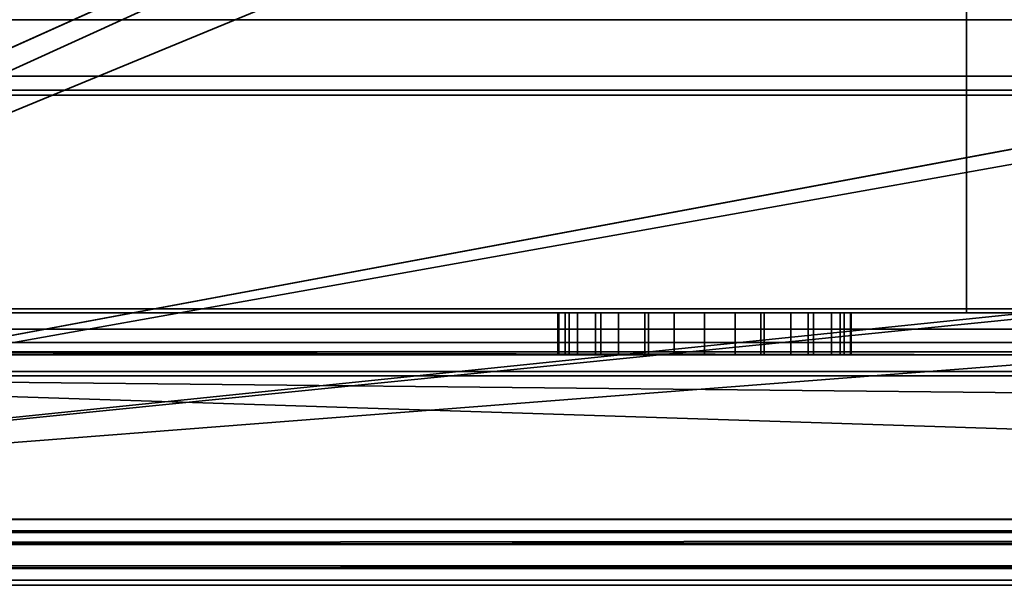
# Model space of a CAD drawing. Header units: millimetres. Extents: x -527 to 5177, y -116 to 161.
# Tile 371 of 656: x 1149 to 1172, y -28 to -14. Entities that reach past the tile are written whole.
import ezdxf

# ---------------------------------------------------------------- set-up
doc = ezdxf.new("R2010")
doc.units = ezdxf.units.MM
doc.layers.add('151', color=7, linetype='Continuous', true_color=0xffffff)

# ---------------------------------------------------------------- blocks, each defined once
blk = doc.blocks.new('UG_SURFACE_096')
at = {"layer": '151', "color": 252, "linetype": 'Continuous', "lineweight": 35}
for points in [[(1206.1, -8.8, 1159), (1132.1, -8.8, 1159), (1132.1, -21.3, 1159), (1206.1, -21.3, 1159)], [(1132.1, -8.8, 1002), (1206.1, -8.8, 1002), (1206.1, -21.3, 1002), (1132.1, -21.3, 1002)], [(1171.35, -8.8, 1003), (1132.1, -8.8, 1003), (1132.1, -21.3, 1003), (1171.35, -21.3, 1003)], [(1171.35, -21.3, 1158), (1132.1, -21.3, 1158), (1132.1, -8.8, 1158), (1171.35, -8.8, 1158)], [(1174.85, -8.8, 1003), (1171.35, -8.8, 1003), (1171.35, -21.3, 1003), (1174.85, -21.3, 1003)], [(1171.35, -8.8, 1158), (1174.85, -8.8, 1158), (1174.85, -21.3, 1158), (1171.35, -21.3, 1158)], [(1206.1, -21.3, 1159), (1132.1, -21.3, 1159), (1132.1, -21.683, 1158.924), (1206.069, -21.683, 1158.924)], [(1206.069, -21.683, 1002.076), (1132.1, -21.683, 1002.076), (1132.1, -21.3, 1002), (1206.1, -21.3, 1002)], [(1171.35, -21.3, 1014.25), (1132.1, -21.3, 1014.25), (1163.761, -21.3, 1020.766), (1165.1, -21.3, 1020.5)], [(1132.1, -21.3, 1014.25), (1161.866, -21.3, 1022.661), (1162.625, -21.3, 1021.525)], [(1132.1, -21.3, 1014.25), (1132.1, -21.3, 1035), (1161.6, -21.3, 1026), (1161.6, -21.3, 1024)], [(1162.625, -21.3, 1021.525), (1163.761, -21.3, 1020.766), (1132.1, -21.3, 1014.25)], [(1132.1, -21.3, 1035), (1161.866, -21.3, 1027.339), (1161.6, -21.3, 1026)], [(1161.6, -21.3, 1024), (1161.866, -21.3, 1022.661), (1132.1, -21.3, 1014.25)], [(1132.1, -21.3, 1035), (1163.761, -21.3, 1029.234), (1162.625, -21.3, 1028.475)], [(1162.625, -21.3, 1028.475), (1161.866, -21.3, 1027.339), (1132.1, -21.3, 1035)], [(1132.1, -21.3, 1035), (1171.35, -21.3, 1035), (1165.1, -21.3, 1029.5), (1163.761, -21.3, 1029.234)], [(1171.35, -21.3, 1097.25), (1132.1, -21.3, 1097.25), (1164.372, -21.3, 1100.577), (1165.828, -21.3, 1100.577)], [(1132.1, -21.3, 1097.25), (1161.619, -21.3, 1103.634), (1162.069, -21.3, 1102.25)], [(1132.1, -21.3, 1110.75), (1171.35, -21.3, 1110.75), (1165.1, -21.3, 1107.5), (1163.676, -21.3, 1107.197)], [(1132.1, -21.3, 1097.25), (1163.043, -21.3, 1101.168), (1164.372, -21.3, 1100.577)], [(1132.1, -21.3, 1097.25), (1132.1, -21.3, 1110.75), (1161.771, -21.3, 1105.082), (1161.619, -21.3, 1103.634)], [(1163.676, -21.3, 1107.197), (1162.499, -21.3, 1106.342), (1132.1, -21.3, 1110.75)], [(1162.499, -21.3, 1106.342), (1161.771, -21.3, 1105.082), (1132.1, -21.3, 1110.75)], [(1162.069, -21.3, 1102.25), (1163.043, -21.3, 1101.168), (1132.1, -21.3, 1097.25)], [(1171.35, -21.3, 1158), (1171.35, -21.3, 1129.75), (1132.1, -21.3, 1129.75), (1132.1, -21.3, 1158)], [(1171.35, -21.3, 1129.75), (1171.35, -21.3, 1110.75), (1132.1, -21.3, 1110.75), (1132.1, -21.3, 1129.75)], [(1171.35, -21.3, 1097.25), (1171.35, -21.3, 1090.5), (1132.1, -21.3, 1090.5), (1132.1, -21.3, 1097.25)], [(1171.35, -21.3, 1090.5), (1171.35, -21.3, 1035), (1132.1, -21.3, 1035), (1132.1, -21.3, 1090.5)], [(1171.35, -21.3, 1014.25), (1171.35, -21.3, 1003), (1132.1, -21.3, 1003), (1132.1, -21.3, 1014.25)], [(1161.6, -22.3, 1026), (1161.6, -21.3, 1026), (1161.866, -21.3, 1027.339), (1161.866, -22.3, 1027.339)], [(1161.6, -21.3, 1024), (1161.6, -21.3, 1026), (1161.6, -22.3, 1026), (1161.6, -22.3, 1024)], [(1161.866, -22.3, 1022.661), (1161.866, -21.3, 1022.661), (1161.6, -21.3, 1024), (1161.6, -22.3, 1024)], [(1161.619, -22.3, 1103.634), (1161.619, -21.3, 1103.634), (1161.771, -21.3, 1105.082), (1161.771, -22.3, 1105.082)], [(1162.069, -22.3, 1102.25), (1162.069, -21.3, 1102.25), (1161.619, -21.3, 1103.634), (1161.619, -22.3, 1103.634)], [(1161.771, -22.3, 1105.082), (1161.771, -21.3, 1105.082), (1162.499, -21.3, 1106.342), (1162.499, -22.3, 1106.342)], [(1161.866, -22.3, 1027.339), (1161.866, -21.3, 1027.339), (1162.625, -21.3, 1028.475), (1162.625, -22.3, 1028.475)], [(1162.625, -22.3, 1021.525), (1162.625, -21.3, 1021.525), (1161.866, -21.3, 1022.661), (1161.866, -22.3, 1022.661)], [(1163.043, -22.3, 1101.168), (1163.043, -21.3, 1101.168), (1162.069, -21.3, 1102.25), (1162.069, -22.3, 1102.25)], [(1162.499, -22.3, 1106.342), (1162.499, -21.3, 1106.342), (1163.676, -21.3, 1107.197), (1163.676, -22.3, 1107.197)], [(1162.625, -22.3, 1028.475), (1162.625, -21.3, 1028.475), (1163.761, -21.3, 1029.234), (1163.761, -22.3, 1029.234)], [(1163.761, -22.3, 1020.766), (1163.761, -21.3, 1020.766), (1162.625, -21.3, 1021.525), (1162.625, -22.3, 1021.525)], [(1164.372, -22.3, 1100.577), (1164.372, -21.3, 1100.577), (1163.043, -21.3, 1101.168), (1163.043, -22.3, 1101.168)], [(1163.676, -22.3, 1107.197), (1163.676, -21.3, 1107.197), (1165.1, -21.3, 1107.5), (1165.1, -22.3, 1107.5)], [(1163.761, -22.3, 1029.234), (1163.761, -21.3, 1029.234), (1165.1, -21.3, 1029.5), (1165.1, -22.3, 1029.5)], [(1165.1, -22.3, 1020.5), (1165.1, -21.3, 1020.5), (1163.761, -21.3, 1020.766), (1163.761, -22.3, 1020.766)], [(1165.828, -22.3, 1100.577), (1165.828, -21.3, 1100.577), (1164.372, -21.3, 1100.577), (1164.372, -22.3, 1100.577)], [(1165.1, -22.3, 1029.5), (1165.1, -21.3, 1029.5), (1166.439, -21.3, 1029.234), (1166.439, -22.3, 1029.234)], [(1166.439, -22.3, 1020.766), (1166.439, -21.3, 1020.766), (1165.1, -21.3, 1020.5), (1165.1, -22.3, 1020.5)], [(1165.1, -22.3, 1107.5), (1165.1, -21.3, 1107.5), (1166.524, -21.3, 1107.197), (1166.524, -22.3, 1107.197)], [(1165.1, -21.3, 1020.5), (1166.439, -21.3, 1020.766), (1171.35, -21.3, 1014.25)], [(1166.524, -21.3, 1107.197), (1165.1, -21.3, 1107.5), (1171.35, -21.3, 1110.75)], [(1166.439, -21.3, 1029.234), (1165.1, -21.3, 1029.5), (1171.35, -21.3, 1035)], [(1167.157, -22.3, 1101.168), (1167.157, -21.3, 1101.168), (1165.828, -21.3, 1100.577), (1165.828, -22.3, 1100.577)], [(1165.828, -21.3, 1100.577), (1167.157, -21.3, 1101.168), (1171.35, -21.3, 1097.25)], [(1166.439, -22.3, 1029.234), (1166.439, -21.3, 1029.234), (1167.575, -21.3, 1028.475), (1167.575, -22.3, 1028.475)], [(1167.575, -22.3, 1021.525), (1167.575, -21.3, 1021.525), (1166.439, -21.3, 1020.766), (1166.439, -22.3, 1020.766)], [(1167.575, -21.3, 1028.475), (1166.439, -21.3, 1029.234), (1171.35, -21.3, 1035)], [(1171.35, -21.3, 1014.25), (1166.439, -21.3, 1020.766), (1167.575, -21.3, 1021.525)], [(1166.524, -22.3, 1107.197), (1166.524, -21.3, 1107.197), (1167.701, -21.3, 1106.342), (1167.701, -22.3, 1106.342)], [(1171.35, -21.3, 1110.75), (1167.701, -21.3, 1106.342), (1166.524, -21.3, 1107.197)], [(1168.131, -22.3, 1102.25), (1168.131, -21.3, 1102.25), (1167.157, -21.3, 1101.168), (1167.157, -22.3, 1101.168)], [(1171.35, -21.3, 1097.25), (1167.157, -21.3, 1101.168), (1168.131, -21.3, 1102.25)], [(1167.575, -22.3, 1028.475), (1167.575, -21.3, 1028.475), (1168.334, -21.3, 1027.339), (1168.334, -22.3, 1027.339)], [(1168.334, -22.3, 1022.661), (1168.334, -21.3, 1022.661), (1167.575, -21.3, 1021.525), (1167.575, -22.3, 1021.525)], [(1171.35, -21.3, 1035), (1168.334, -21.3, 1027.339), (1167.575, -21.3, 1028.475)], [(1167.575, -21.3, 1021.525), (1168.334, -21.3, 1022.661), (1171.35, -21.3, 1014.25)], [(1167.701, -22.3, 1106.342), (1167.701, -21.3, 1106.342), (1168.429, -21.3, 1105.082), (1168.429, -22.3, 1105.082)], [(1171.35, -21.3, 1110.75), (1168.429, -21.3, 1105.082), (1167.701, -21.3, 1106.342)], [(1168.581, -22.3, 1103.634), (1168.581, -21.3, 1103.634), (1168.131, -21.3, 1102.25), (1168.131, -22.3, 1102.25)], [(1168.131, -21.3, 1102.25), (1168.581, -21.3, 1103.634), (1171.35, -21.3, 1097.25)], [(1168.334, -22.3, 1027.339), (1168.334, -21.3, 1027.339), (1168.6, -21.3, 1026), (1168.6, -22.3, 1026)], [(1168.6, -22.3, 1024), (1168.6, -21.3, 1024), (1168.334, -21.3, 1022.661), (1168.334, -22.3, 1022.661)], [(1171.35, -21.3, 1014.25), (1168.334, -21.3, 1022.661), (1168.6, -21.3, 1024)], [(1168.6, -21.3, 1026), (1168.334, -21.3, 1027.339), (1171.35, -21.3, 1035)], [(1168.429, -22.3, 1105.082), (1168.429, -21.3, 1105.082), (1168.581, -21.3, 1103.634), (1168.581, -22.3, 1103.634)], [(1168.581, -21.3, 1103.634), (1168.429, -21.3, 1105.082), (1171.35, -21.3, 1110.75), (1171.35, -21.3, 1097.25)], [(1168.6, -21.3, 1026), (1168.6, -21.3, 1024), (1168.6, -22.3, 1024), (1168.6, -22.3, 1026)], [(1171.35, -21.3, 1035), (1171.35, -21.3, 1014.25), (1168.6, -21.3, 1024), (1168.6, -21.3, 1026)], [(1171.35, -21.3, 1097.25), (1171.35, -21.3, 1110.75), (1174.155, -21.3, 1105.045), (1174.589, -21.3, 1100.91)], [(1171.35, -21.3, 1110.75), (1174.85, -21.3, 1110.75), (1174.85, -21.3, 1107.185), (1174.155, -21.3, 1105.045)], [(1174.589, -21.3, 1100.91), (1174.85, -21.3, 1100.459), (1174.85, -21.3, 1097.25), (1171.35, -21.3, 1097.25)], [(1174.85, -21.3, 1158), (1174.85, -21.3, 1129.75), (1171.35, -21.3, 1129.75), (1171.35, -21.3, 1158)], [(1174.85, -21.3, 1129.75), (1174.85, -21.3, 1110.75), (1171.35, -21.3, 1110.75), (1171.35, -21.3, 1129.75)], [(1174.85, -21.3, 1097.25), (1174.85, -21.3, 1090.5), (1171.35, -21.3, 1090.5), (1171.35, -21.3, 1097.25)], [(1174.85, -21.3, 1090.5), (1174.85, -21.3, 1035), (1171.35, -21.3, 1035), (1171.35, -21.3, 1090.5)], [(1174.85, -21.3, 1035), (1174.85, -21.3, 1014.25), (1171.35, -21.3, 1014.25), (1171.35, -21.3, 1035)], [(1174.85, -21.3, 1014.25), (1174.85, -21.3, 1003), (1171.35, -21.3, 1003), (1171.35, -21.3, 1014.25)], [(1206.069, -21.683, 1158.924), (1132.1, -21.683, 1158.924), (1132.1, -22.007, 1158.707), (1205.979, -22.007, 1158.707)], [(1205.979, -22.007, 1002.293), (1132.1, -22.007, 1002.293), (1132.1, -21.683, 1002.076), (1206.069, -21.683, 1002.076)], [(1205.979, -22.007, 1158.707), (1132.1, -22.007, 1158.707), (1132.1, -22.224, 1158.383), (1205.844, -22.224, 1158.383)], [(1205.844, -22.224, 1002.617), (1132.1, -22.224, 1002.617), (1132.1, -22.007, 1002.293), (1205.979, -22.007, 1002.293)], [(1205.844, -22.224, 1158.383), (1132.1, -22.224, 1158.383), (1132.1, -22.3, 1158), (1171.35, -22.3, 1158)], [(1132.1, -22.224, 1002.617), (1174.85, -22.3, 1003), (1171.35, -22.3, 1003)], [(1132.1, -22.224, 1002.617), (1205.844, -22.224, 1002.617), (1178.1, -22.3, 1003), (1174.85, -22.3, 1003)], [(1171.35, -22.3, 1003), (1132.1, -22.3, 1003), (1132.1, -22.224, 1002.617)], [(1171.35, -22.3, 1035), (1132.1, -22.3, 1035), (1163.761, -22.3, 1029.234), (1165.1, -22.3, 1029.5)], [(1132.1, -22.3, 1035), (1161.866, -22.3, 1027.339), (1162.625, -22.3, 1028.475)], [(1132.1, -22.3, 1035), (1132.1, -22.3, 1014.25), (1161.6, -22.3, 1024), (1161.6, -22.3, 1026)], [(1162.625, -22.3, 1028.475), (1163.761, -22.3, 1029.234), (1132.1, -22.3, 1035)], [(1132.1, -22.3, 1014.25), (1161.866, -22.3, 1022.661), (1161.6, -22.3, 1024)], [(1161.6, -22.3, 1026), (1161.866, -22.3, 1027.339), (1132.1, -22.3, 1035)], [(1132.1, -22.3, 1014.25), (1163.761, -22.3, 1020.766), (1162.625, -22.3, 1021.525)], [(1162.625, -22.3, 1021.525), (1161.866, -22.3, 1022.661), (1132.1, -22.3, 1014.25)], [(1132.1, -22.3, 1014.25), (1171.35, -22.3, 1014.25), (1165.1, -22.3, 1020.5), (1163.761, -22.3, 1020.766)], [(1132.1, -22.3, 1110.75), (1162.499, -22.3, 1106.342), (1163.676, -22.3, 1107.197)], [(1132.1, -22.3, 1097.25), (1163.043, -22.3, 1101.168), (1162.069, -22.3, 1102.25)], [(1132.1, -22.3, 1110.75), (1161.771, -22.3, 1105.082), (1162.499, -22.3, 1106.342)], [(1162.069, -22.3, 1102.25), (1161.619, -22.3, 1103.634), (1132.1, -22.3, 1097.25)], [(1161.619, -22.3, 1103.634), (1161.771, -22.3, 1105.082), (1132.1, -22.3, 1110.75), (1132.1, -22.3, 1097.25)], [(1132.1, -22.3, 1097.25), (1171.35, -22.3, 1097.25), (1165.828, -22.3, 1100.577), (1164.372, -22.3, 1100.577)], [(1164.372, -22.3, 1100.577), (1163.043, -22.3, 1101.168), (1132.1, -22.3, 1097.25)], [(1163.676, -22.3, 1107.197), (1165.1, -22.3, 1107.5), (1171.35, -22.3, 1110.75), (1132.1, -22.3, 1110.75)], [(1132.1, -22.3, 1158), (1132.1, -22.3, 1129.75), (1171.35, -22.3, 1129.75), (1171.35, -22.3, 1158)], [(1132.1, -22.3, 1129.75), (1132.1, -22.3, 1110.75), (1171.35, -22.3, 1110.75), (1171.35, -22.3, 1129.75)], [(1132.1, -22.3, 1097.25), (1132.1, -22.3, 1090.5), (1171.35, -22.3, 1090.5), (1171.35, -22.3, 1097.25)], [(1132.1, -22.3, 1090.5), (1132.1, -22.3, 1035), (1171.35, -22.3, 1035), (1171.35, -22.3, 1090.5)], [(1132.1, -22.3, 1014.25), (1132.1, -22.3, 1003), (1171.35, -22.3, 1003), (1171.35, -22.3, 1014.25)], [(1165.1, -22.3, 1029.5), (1166.439, -22.3, 1029.234), (1171.35, -22.3, 1035)], [(1171.35, -22.3, 1110.75), (1165.1, -22.3, 1107.5), (1166.524, -22.3, 1107.197)], [(1166.439, -22.3, 1020.766), (1165.1, -22.3, 1020.5), (1171.35, -22.3, 1014.25)], [(1167.157, -22.3, 1101.168), (1165.828, -22.3, 1100.577), (1171.35, -22.3, 1097.25)], [(1171.35, -22.3, 1035), (1166.439, -22.3, 1029.234), (1167.575, -22.3, 1028.475)], [(1167.575, -22.3, 1021.525), (1166.439, -22.3, 1020.766), (1171.35, -22.3, 1014.25)], [(1166.524, -22.3, 1107.197), (1167.701, -22.3, 1106.342), (1171.35, -22.3, 1110.75)], [(1168.131, -22.3, 1102.25), (1167.157, -22.3, 1101.168), (1171.35, -22.3, 1097.25)], [(1171.35, -22.3, 1014.25), (1168.334, -22.3, 1022.661), (1167.575, -22.3, 1021.525)], [(1167.575, -22.3, 1028.475), (1168.334, -22.3, 1027.339), (1171.35, -22.3, 1035)], [(1167.701, -22.3, 1106.342), (1168.429, -22.3, 1105.082), (1171.35, -22.3, 1110.75)], [(1171.35, -22.3, 1097.25), (1168.581, -22.3, 1103.634), (1168.131, -22.3, 1102.25)], [(1171.35, -22.3, 1035), (1168.334, -22.3, 1027.339), (1168.6, -22.3, 1026)], [(1168.6, -22.3, 1024), (1168.334, -22.3, 1022.661), (1171.35, -22.3, 1014.25)], [(1171.35, -22.3, 1097.25), (1171.35, -22.3, 1110.75), (1168.429, -22.3, 1105.082), (1168.581, -22.3, 1103.634)], [(1168.6, -22.3, 1026), (1168.6, -22.3, 1024), (1171.35, -22.3, 1014.25), (1171.35, -22.3, 1035)], [(1205.844, -22.224, 1158.383), (1171.35, -22.3, 1158), (1174.85, -22.3, 1158)], [(1171.35, -22.3, 1097.25), (1174.85, -22.3, 1097.25), (1174.85, -22.3, 1100.459), (1174.589, -22.3, 1100.91)], [(1174.589, -22.3, 1100.91), (1174.155, -22.3, 1105.045), (1171.35, -22.3, 1110.75), (1171.35, -22.3, 1097.25)], [(1174.155, -22.3, 1105.045), (1174.85, -22.3, 1107.185), (1174.85, -22.3, 1110.75), (1171.35, -22.3, 1110.75)], [(1171.35, -22.3, 1158), (1171.35, -22.3, 1129.75), (1174.85, -22.3, 1129.75), (1174.85, -22.3, 1158)], [(1171.35, -22.3, 1129.75), (1171.35, -22.3, 1110.75), (1174.85, -22.3, 1110.75), (1174.85, -22.3, 1129.75)], [(1171.35, -22.3, 1097.25), (1171.35, -22.3, 1090.5), (1174.85, -22.3, 1090.5), (1174.85, -22.3, 1097.25)], [(1171.35, -22.3, 1090.5), (1171.35, -22.3, 1035), (1174.85, -22.3, 1035), (1174.85, -22.3, 1090.5)], [(1171.35, -22.3, 1035), (1171.35, -22.3, 1014.25), (1174.85, -22.3, 1014.25), (1174.85, -22.3, 1035)], [(1171.35, -22.3, 1014.25), (1171.35, -22.3, 1003), (1174.85, -22.3, 1003), (1174.85, -22.3, 1014.25)]]:
    blk.add_3dface(points, dxfattribs=at)
blk = doc.blocks.new('UG_SURFACE_097')
at = {"layer": '151', "color": 35, "linetype": 'Continuous', "lineweight": 35}
for points in [[(1133, 7.5, 2013), (1133, -22.8, 2013), (1867, -22.8, 2013), (1867, 7.5, 2013)], [(1133, -22.8), (1133, -14.3), (1867, -14.3), (1871, -30.3)], [(1867, -22.8, 2017), (1129, -22.8, 2017), (1129, -30.3, 2017), (1871, -30.3, 2017)], [(1129, -22.8, 2017), (1867, -22.8, 2017), (1867, -22.8, 2013), (1133, -22.8, 2013)], [(1129, -30.3), (1129, -22.8), (1133, -22.8), (1884, -46.9)], [(1884, -46.9), (1133, -22.8), (1871, -30.3)]]:
    blk.add_3dface(points, dxfattribs=at)
blk = doc.blocks.new('UG_SURFACE_108')
at = {"layer": '151', "color": 18, "linetype": 'Continuous', "lineweight": 35}
for points in [[(1133, -4.2, 2013), (1867, -4.2, 2013), (1867, -21.2, 2013), (1133, -21.2, 2013)], [(1133, -16.1, 2020.5), (1867, -16.1, 2020.5), (1867, -13.7, 2017), (1133, -13.7, 2017)], [(1133, -14.306, 2017), (1867, -14.306, 2017), (1867, -16.1, 2019.616), (1133, -16.1, 2019.616)], [(1133, -22.7, 2017), (1867, -22.7, 2017), (1867, -14.306, 2017), (1133, -14.306, 2017)], [(1133, -16.1, 2019.616), (1867, -16.1, 2019.616), (1867, -16.1, 2020.5), (1133, -16.1, 2020.5)], [(1133, -21.2, 2013.2), (1867, -21.2, 2013.2), (1867, -22.7, 2013.2), (1133, -22.7, 2013.2)], [(1133, -21.2, 2013), (1867, -21.2, 2013), (1867, -21.2, 2013.2), (1133, -21.2, 2013.2)], [(1133, -22.7, 2013.2), (1867, -22.7, 2013.2), (1867, -22.7, 2017), (1133, -22.7, 2017)]]:
    blk.add_3dface(points, dxfattribs=at)
blk = doc.blocks.new('UG_SURFACE_119')
at = {"layer": '151', "color": 252, "linetype": 'Continuous', "lineweight": 35}
for points in [[(1123.5, 74.62, 2021.75), (1123.5, -26.22, 2021.75), (1241.5, 26.8, 2021.75), (1241.5, 28.8, 2021.75)], [(1125, -26.22, 2020.25), (1125, 74.62, 2020.25), (1241.5, 28.8, 2020.25), (1241.5, 26.8, 2020.25)], [(1421.833, 26.8, 2020.25), (1640.167, 28.8, 2020.25), (1640.167, 26.8, 2020.25), (1125, -26.22, 2020.25)], [(1253.5, 26.8, 2020.25), (1409.833, 28.8, 2020.25), (1409.833, 26.8, 2020.25), (1125, -26.22, 2020.25)], [(1123.5, -26.22, 2021.75), (1876.5, -26.22, 2021.75), (1253.5, 26.8, 2021.75), (1241.5, 26.8, 2021.75)], [(1125, -26.22, 2020.25), (1640.167, 26.8, 2020.25), (1652.167, 26.8, 2020.25)], [(1652.167, 26.8, 2020.25), (1808.5, 26.8, 2020.25), (1125, -26.22, 2020.25)], [(1125, -26.22, 2020.25), (1409.833, 26.8, 2020.25), (1421.833, 26.8, 2020.25)], [(1875, -26.22, 2020.25), (1125, -26.22, 2020.25), (1808.5, 26.8, 2020.25), (1820.5, 26.8, 2020.25)], [(1125, -26.22, 2020.25), (1241.5, 26.8, 2020.25), (1253.5, 26.8, 2020.25)], [(1070, -9.3, 2075.25), (1070, -26.22, 2075.25), (1930, -26.22, 2075.25), (1930, -9.3, 2075.25)], [(1071.5, -9.3, 2073.75), (1928.5, -9.3, 2073.75), (1928.5, -26.22, 2073.75), (1071.5, -26.22, 2073.75)], [(1930, -26.22, 2075.25), (1070, -26.22, 2075.25), (1070.059, -26.821, 2075.191)], [(1929.941, -26.821, 2075.191), (1930, -26.22, 2075.25), (1070.059, -26.821, 2075.191)], [(1071.53, -26.528, 2073.72), (1071.5, -26.22, 2073.75), (1928.5, -26.22, 2073.75)], [(1071.53, -26.528, 2073.72), (1928.5, -26.22, 2073.75), (1928.47, -26.528, 2073.72)], [(1876.53, -26.528, 2021.78), (1123.5, -26.22, 2021.75), (1123.47, -26.528, 2021.78)], [(1876.53, -26.528, 2021.78), (1876.5, -26.22, 2021.75), (1123.5, -26.22, 2021.75)], [(1124.941, -26.821, 2020.309), (1875, -26.22, 2020.25), (1875.059, -26.821, 2020.309)], [(1124.941, -26.821, 2020.309), (1125, -26.22, 2020.25), (1875, -26.22, 2020.25)], [(1928.47, -26.528, 2073.72), (1928.38, -26.825, 2073.63), (1071.62, -26.825, 2073.63), (1071.53, -26.528, 2073.72)], [(1123.47, -26.528, 2021.78), (1123.38, -26.825, 2021.87), (1876.62, -26.825, 2021.87)], [(1123.47, -26.528, 2021.78), (1876.62, -26.825, 2021.87), (1876.53, -26.528, 2021.78)], [(1070.059, -26.821, 2075.191), (1070.234, -27.399, 2075.016), (1929.766, -27.399, 2075.016), (1929.941, -26.821, 2075.191)], [(1928.037, -27.337, 2073.287), (1071.963, -27.337, 2073.287), (1071.62, -26.825, 2073.63), (1928.38, -26.825, 2073.63)], [(1876.62, -26.825, 2021.87), (1123.38, -26.825, 2021.87), (1123.037, -27.337, 2022.213), (1876.963, -27.337, 2022.213)], [(1875.059, -26.821, 2020.309), (1124.766, -27.399, 2020.484), (1124.941, -26.821, 2020.309)], [(1875.059, -26.821, 2020.309), (1875.234, -27.399, 2020.484), (1124.766, -27.399, 2020.484)], [(1929.766, -27.399, 2075.016), (1070.234, -27.399, 2075.016), (1070.902, -28.398, 2074.348), (1929.098, -28.398, 2074.348)], [(1927.525, -27.68, 2072.775), (1072.475, -27.68, 2072.775), (1071.963, -27.337, 2073.287), (1928.037, -27.337, 2073.287)], [(1876.963, -27.337, 2022.213), (1123.037, -27.337, 2022.213), (1122.525, -27.68, 2022.725), (1877.475, -27.68, 2022.725)], [(1875.902, -28.398, 2021.152), (1124.098, -28.398, 2021.152), (1124.766, -27.399, 2020.484), (1875.234, -27.399, 2020.484)], [(1926.92, -27.8, 2072.17), (1073.08, -27.8, 2072.17), (1072.475, -27.68, 2072.775), (1927.525, -27.68, 2072.775)], [(1877.475, -27.68, 2022.725), (1122.525, -27.68, 2022.725), (1121.92, -27.8, 2023.33), (1878.08, -27.8, 2023.33)], [(1073.08, -27.8, 2072.17), (1926.92, -27.8, 2072.17), (1878.08, -27.8, 2023.33), (1121.92, -27.8, 2023.33)]]:
    blk.add_3dface(points, dxfattribs=at)
blk = doc.blocks.new('UG_SURFACE_149')
at = {"layer": '151', "color": 252, "linetype": 'Continuous', "lineweight": 35}
for points in [[(1126, -9.493, -7.845), (1874, -9.493, -7.845), (1874, -15.644, -10.084), (1126, -15.644, -10.084)], [(1126, -15.986, -9.144), (1874, -15.986, -9.144), (1874, -9.835, -6.906), (1126, -9.835, -6.906)], [(1874, -15.644, -10.084), (1874, -15.986, -9.144), (1126, -15.986, -9.144), (1126, -15.644, -10.084)]]:
    blk.add_3dface(points, dxfattribs=at)

msp = doc.modelspace()

# ---------------------------------------------------------------- linework, layer by layer
at = {"layer": '151', "color": 251, "linetype": 'Continuous', "lineweight": -3, "true_color": 0x636466}
for p, q in [((1871, -14.3), (1129, -14.3)), ((1871, -14.3, 30.5), (1129, -14.3, 30.5)), ((1867, -14.3), (1133, -14.3)), ((1133, -14.3, 30.5), (1867, -14.3, 30.5)), ((1867, -14.306, 2017), (1133, -14.306, 2017)), ((1874, -15.644, -10.084), (1126, -15.644, -10.084)), ((1874, -15.986, -9.144), (1126, -15.986, -9.144)), ((1867, -16.1, 2020.5), (1133, -16.1, 2020.5)), ((1867, -16.1, 2019.616), (1133, -16.1, 2019.616)), ((1205.686, -21.3, 1158), (1132.1, -21.3, 1158)), ((1205.686, -21.3, 1003), (1132.1, -21.3, 1003)), ((1132.1, -21.3, 1159), (1206.1, -21.3, 1159)), ((1206.1, -21.3, 1002), (1132.1, -21.3, 1002)), ((1867, -21.2, 2013.2), (1133, -21.2, 2013.2)), ((1867, -21.2, 2013), (1133, -21.2, 2013)), ((1161.6, -22.3, 1024), (1161.6, -21.3, 1024)), ((1161.6, -21.3, 1024), (1161.6, -21.3, 1026)), ((1161.6, -22.3, 1026), (1161.6, -21.3, 1026)), ((1168.6, -22.3, 1026), (1168.6, -21.3, 1026)), ((1168.6, -21.3, 1026), (1168.6, -21.3, 1024)), ((1168.6, -22.3, 1024), (1168.6, -21.3, 1024)), ((1205.686, -22.3, 1158), (1132.1, -22.3, 1158)), ((1132.1, -22.3, 1003), (1205.686, -22.3, 1003)), ((1205.686, -22.3, 1158), (1132.1, -22.3, 1158)), ((1161.6, -22.3, 1024), (1161.6, -22.3, 1026)), ((1168.6, -22.3, 1026), (1168.6, -22.3, 1024)), ((1867, -22.7, 2013.2), (1133, -22.7, 2013.2)), ((1867, -22.7, 2017), (1133, -22.7, 2017)), ((1129, -22.8, 2017), (1867, -22.8, 2017)), ((1133, -22.8, 2013), (1867, -22.8, 2013)), ((1930, -26.22, 2075.25), (1070, -26.22, 2075.25)), ((1928.5, -26.22, 2073.75), (1071.5, -26.22, 2073.75)), ((1876.5, -26.22, 2021.75), (1123.5, -26.22, 2021.75)), ((1875, -26.22, 2020.25), (1125, -26.22, 2020.25))]:
    msp.add_line(p, q, dxfattribs=at)
at = {"layer": '151', "color": 251, "linetype": 'Continuous', "lineweight": -3, "true_color": 0x636466, "extrusion": (0, 1, -4.0817e-16)}
for centre in [(-1165.1, 1104, -21.3), (-1165.1, 1104, -22.3)]:
    msp.add_circle(centre, 3.5, dxfattribs=at)
for centre, start, end in [((-1165.1, 1024, -21.3), 180, 0), ((-1165.1, 1026, -21.3), 0, 180), ((-1165.1, 1024, -22.3), 180, 0), ((-1165.1, 1026, -22.3), 0, 180)]:
    msp.add_arc(centre, 3.5, start, end, dxfattribs=at)

# ---------------------------------------------------------------- block references
at = {"layer": '151', "color": 251, "linetype": 'Continuous', "lineweight": -3, "true_color": 0x636466}
for name in ['UG_SURFACE_119', 'UG_SURFACE_097', 'UG_SURFACE_149', 'UG_SURFACE_108', 'UG_SURFACE_096']:
    msp.add_blockref(name, (0, 0), dxfattribs=at)

doc.saveas('drawing.dxf')
